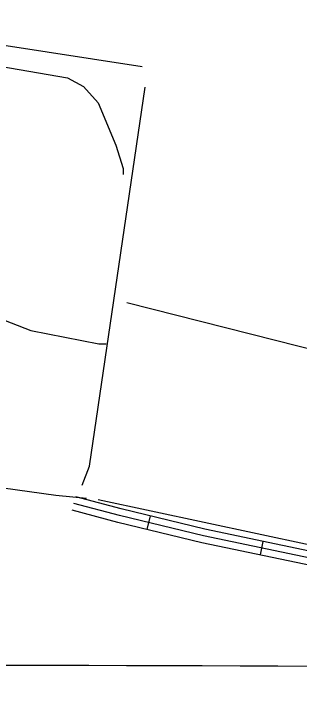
# Model space of a CAD drawing. Extents: x 3161514 to 3199414, y 831166 to 856601.
# Drawn here: x 3166970 to 3167586, y 848667 to 850159 of the extents above; entities that cross this region are included whole.
import ezdxf

# ---------------------------------------------------------------- set-up
doc = ezdxf.new("R2010")
doc.units = 0
for name, color, linetype in [('V-GRID-MAJR', 7, 'Continuous'), ('V-ROAD-CNTR', 7, 'Continuous'), ('V-TOPO-SHOR', 7, 'Continuous')]:
    doc.layers.add(name, color=color, linetype=linetype)

msp = doc.modelspace()

# ---------------------------------------------------------------- linework, layer by layer
at = {"layer": 'V-GRID-MAJR'}
msp.add_spline([(3165741.648, 848757.608), (3170973.071, 848741.248), (3176204.497, 848725.65), (3181435.9250000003, 848710.812), (3186667.355, 848696.736), (3191898.788, 848683.42), (3197130.222, 848670.865), (3197130.223, 848670.865)], degree=3, dxfattribs=at)
at = {"layer": 'V-ROAD-CNTR'}
for p, q in [((3167257.631447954, 849046.2648799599), (3167264.684433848, 849075.42482164)), ((3167501.9439593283, 848991.24998999), (3167508.0989470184, 849020.6119312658))]:
    msp.add_line(p, q, dxfattribs=at)
for points in [[(3169216.08953103, 848719.1545341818), (3169212.44953831, 848723.2575259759), (3169177.036609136, 848743.187486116), (3169134.9956932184, 848765.1594421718), (3169087.63978793, 848781.98540852), (3168770.84042153, 848832.3563077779), (3168463.300036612, 848877.729217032), (3168328.4553063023, 848893.8291848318), (3168122.112718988, 848904.098164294), (3168020.264922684, 848923.5661253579), (3167892.9441773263, 848940.098092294), (3167800.1263629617, 848950.4410716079), (3167761.8314395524, 848949.7430730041), (3167730.504502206, 848975.954020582), (3167717.7715276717, 848976.66001917), (3167382.1691988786, 849047.00987847), (3167201.647559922, 849090.6697911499), (3167103.24875672, 849116.7967388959)], [(3169272.5434181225, 848620.38073173), (3169233.790495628, 848676.5946193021), (3169202.8985574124, 848711.42054965), (3169169.8826234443, 848730.0015124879), (3169128.981705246, 848751.3774697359), (3169083.91979537, 848767.3884377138), (3168768.568426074, 848817.5293374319), (3168461.3160405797, 848862.8592467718), (3168327.192308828, 848878.8732147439), (3168120.322722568, 848889.168194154), (3168017.888927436, 848908.7491549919), (3167891.1481809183, 848925.2051220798), (3167799.429364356, 848935.4261016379), (3167756.50245021, 848934.6431032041), (3167724.699513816, 848961.253049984), (3167715.806531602, 848961.7460489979), (3167378.866205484, 849032.375907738), (3167197.959567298, 849076.1298202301), (3167099.399764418, 849102.298767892)], [(3169259.576444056, 848612.761746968), (3169221.960519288, 848667.3266378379), (3169193.3475765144, 848699.583573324), (3169162.728637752, 848716.8155388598), (3169122.967717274, 848737.5954972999), (3169080.1998028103, 848752.791466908), (3168766.2964306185, 848802.702367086), (3168459.332044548, 848847.989276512), (3168325.929311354, 848863.9172446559), (3168118.532726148, 848874.238224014), (3168015.512932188, 848893.9321846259), (3167889.3521845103, 848910.312151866), (3167798.7323657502, 848920.4111316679), (3167751.1734608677, 848919.543133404), (3167718.894525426, 848946.552079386), (3167713.841535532, 848946.8320788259), (3167375.56321209, 849017.741937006), (3167194.271574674, 849061.58984931), (3167095.550772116, 849087.8007968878)]]:
    msp.add_lwpolyline(points, dxfattribs=at)
at = {"layer": 'V-TOPO-SHOR'}
msp.add_line((3166504.537071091, 850158.5527801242), (3167246.6481517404, 850044.8676784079), dxfattribs=at)
for points in [[(3166504.537071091, 850120.657746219), (3167085.5942576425, 850020.393802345), (3167120.3313720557, 850001.4462853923), (3167151.910566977, 849966.7091709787), (3167189.8056008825, 849875.1295057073), (3167205.5951983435, 849824.6027938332), (3167205.5951983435, 849811.9711158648)], [(3167117.1734525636, 849141.7027036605), (3167132.963050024, 849182.7556570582), (3167252.9639907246, 850000.6568055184)], [(3166417.694285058, 849641.048723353), (3166534.5373062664, 849629.9960051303), (3166626.116971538, 849617.3643271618), (3166686.1174418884, 849603.1536894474), (3166763.4864694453, 849569.9955347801), (3167006.646270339, 849475.2579500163), (3167153.489526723, 849446.836674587), (3167169.2791241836, 849446.836674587)], [(3167213.489997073, 849535.6531603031), (3167639.80912851, 849428.2838975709), (3167744.0204717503, 849403.0205416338)], [(3165756.110151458, 848902.4903021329), (3165803.47894384, 848997.2278868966), (3165825.584380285, 849016.1754038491), (3165869.7952531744, 849035.1229208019), (3166008.743710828, 849073.0179547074), (3166182.429282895, 849107.7550691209), (3166236.113914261, 849136.1763445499), (3166422.4311642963, 849180.3872174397), (3166447.694520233, 849177.2292979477), (3166946.645799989, 849136.1763445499), (3167060.330901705, 849120.3867470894), (3167126.64721104, 849114.0709081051)], [(3167151.910566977, 849110.9129886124), (3167609.808893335, 849013.0174843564), (3167641.388088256, 849009.8595648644), (3167669.809363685, 849019.3333233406), (3167695.0727196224, 849031.9650013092), (3167717.178156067, 849044.5966792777)]]:
    msp.add_lwpolyline(points, dxfattribs=at)

doc.saveas('drawing.dxf')
